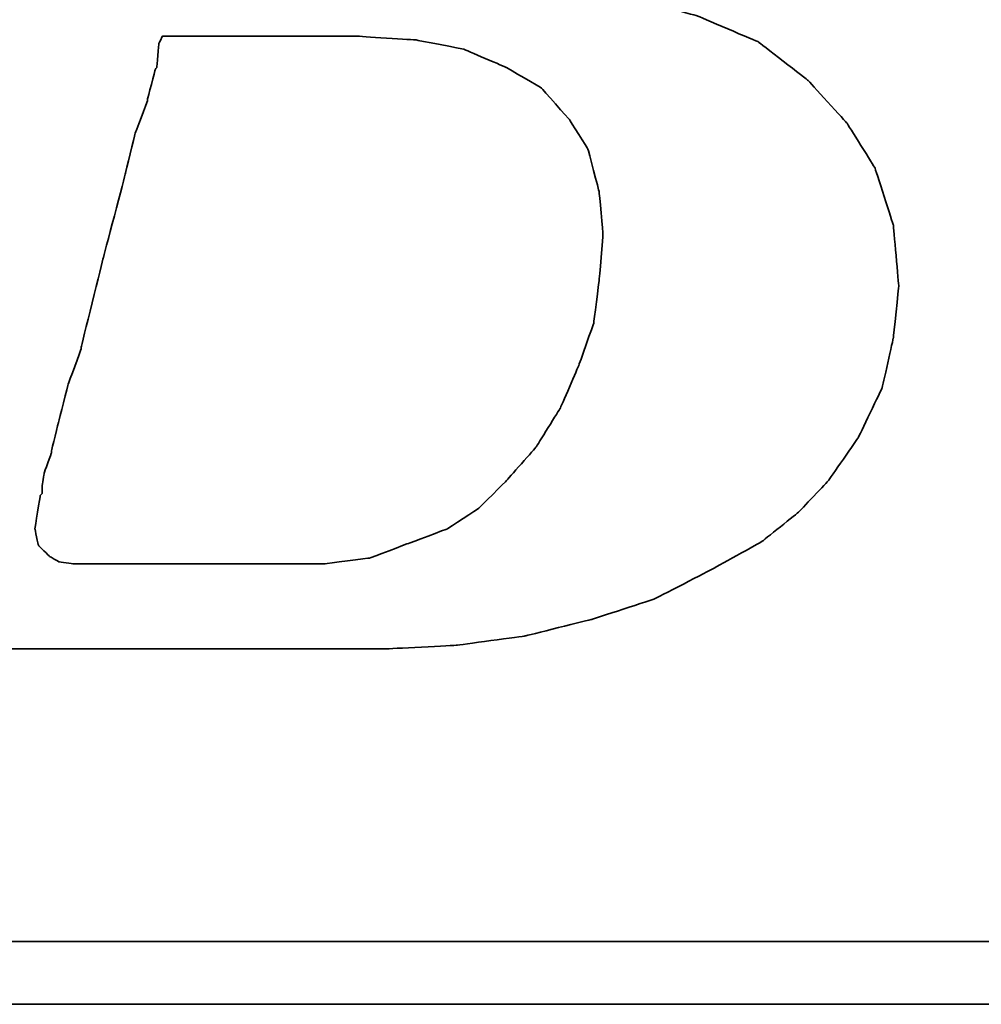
# Model space of a CAD drawing. Header units: millimetres. Extents: x -227 to 3135, y -1502 to 860.
# Tile 369 of 582: x 1218.13 to 1221.21, y -1191.84 to -1188.69. Entities that reach past the tile are written whole.
import ezdxf

# ---------------------------------------------------------------- set-up
doc = ezdxf.new("R2010")
doc.units = ezdxf.units.MM
doc.layers.add('DIM', color=4, linetype='CONTINUOUS')
doc.layers.add('layer 1', color=7, linetype='CONTINUOUS')

# ---------------------------------------------------------------- blocks, each defined once
blk = doc.blocks.new('TBI MOTION logo(完整正式版)')
at = {"layer": 'layer 1', "color": 22, "lineweight": 35}
for points, knots in [([(-64.65375, -6.86375), (-64.65375, -6.86375), (-64.84375, -7.29625), (-64.84375, -7.29625), (-64.84375, -7.29625), (-64.84375, -7.29625), (-64.86875, -7.34375), (-64.86875, -7.34375), (-64.86875, -7.34375), (-64.86875, -7.34375), (-64.86875, -7.36875), (-64.86875, -7.36875), (-64.86875, -7.36875), (-64.86875, -7.36875), (-65.15375, -7.65375), (-65.15375, -7.65375), (-65.15375, -7.65375), (-65.15375, -7.65375), (-65.17875, -7.65375), (-65.17875, -7.65375), (-65.17875, -7.65375), (-65.17875, -7.65375), (-65.20375, -7.67875), (-65.20375, -7.67875), (-65.20375, -7.67875), (-65.20375, -7.67875), (-65.58875, -7.87125), (-65.58875, -7.87125), (-65.58875, -7.87125), (-65.58875, -7.87125), (-65.63375, -7.87125), (-65.63375, -7.87125), (-65.63375, -7.87125), (-65.63375, -7.87125), (-65.65875, -7.89375), (-65.65875, -7.89375), (-65.65875, -7.89375), (-65.65875, -7.89375), (-66.09375, -7.94375), (-66.09375, -7.94375), (-66.09375, -7.94375), (-66.09375, -7.94375), (-66.11375, -7.94375), (-66.11375, -7.94375), (-66.11375, -7.94375), (-66.11375, -7.94375), (-66.16375, -7.94375), (-66.16375, -7.94375), (-66.16375, -7.94375), (-66.16375, -7.94375), (-66.30875, -7.94375), (-66.30875, -7.94375), (-66.30875, -7.94375), (-66.30875, -7.94375), (-66.69375, -7.94375), (-66.69375, -7.94375), (-66.69375, -7.94375), (-66.69375, -7.94375), (-67.07375, -7.94375), (-67.07375, -7.94375), (-67.07375, -7.94375), (-67.07375, -7.94375), (-67.12375, -7.94375), (-67.12375, -7.94375), (-67.12375, -7.94375), (-67.12375, -7.94375), (-67.12375, -7.96625), (-67.12375, -7.96625), (-67.12375, -7.96625), (-67.12375, -7.96625), (-67.14875, -7.99125), (-67.14875, -7.99125), (-67.14875, -7.99125), (-67.14875, -7.99125), (-67.24375, -8.34875), (-67.24375, -8.34875), (-67.24375, -8.34875), (-67.24375, -8.34875), (-67.31375, -8.68625), (-67.31375, -8.68625), (-67.31375, -8.68625), (-67.31375, -8.68625), (-67.26875, -8.68625), (-67.26875, -8.68625), (-67.26875, -8.68625), (-67.26875, -8.68625), (-67.07375, -8.68625), (-67.07375, -8.68625), (-67.07375, -8.68625), (-67.07375, -8.68625), (-66.54875, -8.68625), (-66.54875, -8.68625), (-66.54875, -8.68625), (-66.54875, -8.68625), (-65.82625, -8.68625), (-65.82625, -8.68625), (-65.82625, -8.68625), (-65.82625, -8.68625), (-65.01375, -8.68625), (-65.01375, -8.68625), (-65.01375, -8.68625), (-65.01375, -8.68625), (-64.05375, -8.68625), (-64.05375, -8.68625), (-64.05375, -8.68625), (-64.05375, -8.68625), (-62.08375, -8.68625), (-62.08375, -8.68625), (-62.08375, -8.68625), (-62.08375, -8.68625), (-60.06875, -8.68625), (-60.06875, -8.68625), (-60.06875, -8.68625), (-60.06875, -8.68625), (-59.10875, -8.68625), (-59.10875, -8.68625), (-59.10875, -8.68625), (-59.10875, -8.68625), (-58.29375, -8.68625), (-58.29375, -8.68625), (-58.29375, -8.68625), (-58.29375, -8.68625), (-57.57375, -8.68625), (-57.57375, -8.68625), (-57.57375, -8.68625), (-57.57375, -8.68625), (-57.04875, -8.68625), (-57.04875, -8.68625), (-57.04875, -8.68625), (-57.04875, -8.68625), (-56.85375, -8.68625), (-56.85375, -8.68625), (-56.85375, -8.68625), (-56.85375, -8.68625), (-56.70875, -8.68625), (-56.70875, -8.68625), (-56.70875, -8.68625), (-56.70875, -8.68625), (-56.61375, -8.68625), (-56.61375, -8.68625), (-56.61375, -8.68625), (-56.61375, -8.68625), (-56.56875, -8.68625), (-56.56875, -8.68625), (-56.56875, -8.68625), (-56.56875, -8.68625), (-55.65375, -8.63875), (-55.65375, -8.63875), (-55.65375, -8.63875), (-55.65375, -8.63875), (-54.76875, -8.51875), (-54.76875, -8.51875), (-54.76875, -8.51875), (-54.76875, -8.51875), (-53.90375, -8.30375), (-53.90375, -8.30375), (-53.90375, -8.30375), (-53.90375, -8.30375), (-53.08875, -8.03875), (-53.08875, -8.03875), (-53.08875, -8.03875), (-53.08875, -8.03875), (-52.34375, -7.65375), (-52.34375, -7.65375), (-52.34375, -7.65375), (-52.34375, -7.65375), (-51.69875, -7.29625), (-51.69875, -7.29625), (-51.69875, -7.29625), (-51.69875, -7.29625), (-51.21875, -6.91125), (-51.21875, -6.91125), (-51.21875, -6.91125), (-51.21875, -6.91125), (-50.83375, -6.50375), (-50.83375, -6.50375), (-50.83375, -6.50375), (-50.83375, -6.50375), (-50.44875, -5.94875), (-50.44875, -5.94875), (-50.44875, -5.94875), (-50.44875, -5.94875), (-50.13875, -5.30375), (-50.13875, -5.30375), (-50.13875, -5.30375), (-50.13875, -5.30375), (-49.99375, -4.65375), (-49.99375, -4.65375), (-49.99375, -4.65375), (-49.99375, -4.65375), (-49.92375, -3.98375), (-49.92375, -3.98375), (-49.92375, -3.98375), (-49.92375, -3.98375), (-49.99375, -3.19374), (-49.99375, -3.19374), (-49.99375, -3.19374), (-49.99375, -3.19374), (-50.23374, -2.44874), (-50.23374, -2.44874), (-50.23374, -2.44874), (-50.23374, -2.44874), (-50.59375, -1.87374), (-50.59375, -1.87374), (-50.59375, -1.87374), (-50.59375, -1.87374), (-51.09875, -1.31874), (-51.09875, -1.31874), (-51.09875, -1.31874), (-51.09875, -1.31874), (-51.74375, -0.81875), (-51.74375, -0.81875), (-51.74375, -0.81875), (-51.74375, -0.81875), (-52.53875, -0.48125), (-52.53875, -0.48125), (-52.53875, -0.48125), (-52.53875, -0.48125), (-53.47375, -0.21875), (-53.47375, -0.21875), (-53.47375, -0.21875), (-53.47375, -0.21875), (-54.52875, -0.04874), (-54.52875, -0.04874), (-54.52875, -0.04874), (-54.52875, -0.04874), (-55.65375, 0.12125), (-55.65375, 0.12125), (-55.65375, 0.12125), (-55.65375, 0.12125), (-54.50375, 0.28624), (-54.50375, 0.28624), (-54.50375, 0.28624), (-54.50375, 0.28624), (-53.83375, 0.38124), (-53.83375, 0.38124), (-53.83375, 0.38124), (-53.83375, 0.38124), (-53.18375, 0.50125), (-53.18375, 0.50125), (-53.18375, 0.50125), (-53.18375, 0.50125), (-52.55875, 0.66874), (-52.55875, 0.66874), (-52.55875, 0.66874), (-52.55875, 0.66874), (-52.03375, 0.86124), (-52.03375, 0.86124), (-52.03375, 0.86124), (-52.03375, 0.86124), (-51.50374, 1.03124), (-51.50374, 1.03124), (-51.50374, 1.03124), (-51.50374, 1.03124), (-51.09875, 1.27125), (-51.09875, 1.27125), (-51.09875, 1.27125), (-51.09875, 1.27125), (-50.71375, 1.48624), (-50.71375, 1.48624), (-50.71375, 1.48624), (-50.71375, 1.48624), (-50.37625, 1.77625), (-50.37625, 1.77625), (-50.37625, 1.77625), (-50.37625, 1.77625), (-49.82375, 2.37625), (-49.82375, 2.37625), (-49.82375, 2.37625), (-49.82375, 2.37625), (-49.41875, 2.99625), (-49.41875, 2.99625), (-49.41875, 2.99625), (-49.41875, 2.99625), (-49.22375, 3.76625), (-49.22375, 3.76625), (-49.22375, 3.76625), (-49.22375, 3.76625), (-49.15375, 4.50874), (-49.15375, 4.50874), (-49.15375, 4.50874), (-49.15375, 4.50874), (-49.20375, 5.25125), (-49.20375, 5.25125), (-49.20375, 5.25125), (-49.20375, 5.25125), (-49.41875, 5.92625), (-49.41875, 5.92625), (-49.41875, 5.92625), (-49.41875, 5.92625), (-49.77875, 6.47625), (-49.77875, 6.47625), (-49.77875, 6.47625), (-49.77875, 6.47625), (-50.33125, 7.02624), (-50.33125, 7.02624), (-50.33125, 7.02624), (-50.33125, 7.02624), (-51.00125, 7.43625), (-51.00125, 7.43625), (-51.00125, 7.43625), (-51.00125, 7.43625), (-51.79375, 7.72625), (-51.79375, 7.72625), (-51.79375, 7.72625), (-51.79375, 7.72625), (-52.72875, 7.89124), (-52.72875, 7.89124), (-52.72875, 7.89124), (-52.72875, 7.89124), (-53.83375, 7.98625), (-53.83375, 7.98625), (-53.83375, 7.98625), (-53.83375, 7.98625), (-53.92875, 7.98625), (-53.92875, 7.98625), (-53.92875, 7.98625), (-53.92875, 7.98625), (-54.26375, 7.98625), (-54.26375, 7.98625), (-54.26375, 7.98625), (-54.26375, 7.98625), (-54.74375, 7.98625), (-54.74375, 7.98625), (-54.74375, 7.98625), (-54.74375, 7.98625), (-55.36875, 7.98625), (-55.36875, 7.98625), (-55.36875, 7.98625), (-55.36875, 7.98625), (-56.13375, 7.98625), (-56.13375, 7.98625), (-56.13375, 7.98625), (-56.13375, 7.98625), (-56.94875, 7.98625), (-56.94875, 7.98625), (-56.94875, 7.98625), (-56.94875, 7.98625), (-58.77625, 7.98625), (-58.77625, 7.98625), (-58.77625, 7.98625), (-58.77625, 7.98625), (-60.59875, 7.98625), (-60.59875, 7.98625), (-60.59875, 7.98625), (-60.59875, 7.98625), (-61.41375, 7.98625), (-61.41375, 7.98625), (-61.41375, 7.98625), (-61.41375, 7.98625), (-62.17875, 7.98625), (-62.17875, 7.98625), (-62.17875, 7.98625), (-62.17875, 7.98625), (-62.80375, 7.98625), (-62.80375, 7.98625), (-62.80375, 7.98625), (-62.80375, 7.98625), (-63.30625, 7.98625), (-63.30625, 7.98625), (-63.30625, 7.98625), (-63.30625, 7.98625), (-63.57375, 7.98625), (-63.57375, 7.98625), (-63.57375, 7.98625), (-63.57375, 7.98625), (-63.57375, 7.96375), (-63.57375, 7.96375), (-63.57375, 7.96375), (-63.57375, 7.96375), (-63.59875, 7.94125), (-63.59875, 7.94125), (-63.59875, 7.94125), (-63.59875, 7.94125), (-63.69375, 7.55625), (-63.69375, 7.55625), (-63.69375, 7.55625), (-63.69375, 7.55625), (-63.76375, 7.24624), (-63.76375, 7.24624), (-63.76375, 7.24624), (-63.76375, 7.24624), (-63.23875, 7.24624), (-63.23875, 7.24624), (-63.23875, 7.24624), (-63.23875, 7.24624), (-62.75875, 7.24624), (-62.75875, 7.24624), (-62.75875, 7.24624), (-62.75875, 7.24624), (-62.61125, 7.24624), (-62.61125, 7.24624), (-62.61125, 7.24624), (-62.61125, 7.24624), (-62.56625, 7.24624), (-62.56625, 7.24624), (-62.56625, 7.24624), (-62.56625, 7.24624), (-62.22875, 7.24624), (-62.22875, 7.24624), (-62.22875, 7.24624), (-62.22875, 7.24624), (-62.20375, 7.24624), (-62.20375, 7.24624), (-62.20375, 7.24624), (-62.20375, 7.24624), (-62.17875, 7.21875), (-62.17875, 7.21875), (-62.17875, 7.21875), (-62.17875, 7.21875), (-61.96375, 7.17125), (-61.96375, 7.17125), (-61.96375, 7.17125), (-61.96375, 7.17125), (-61.72375, 7.12624), (-61.72375, 7.12624), (-61.72375, 7.12624), (-61.72375, 7.12624), (-61.70375, 7.12624), (-61.70375, 7.12624), (-61.70375, 7.12624), (-61.70375, 7.12624), (-61.55875, 7.07624), (-61.55875, 7.07624), (-61.55875, 7.07624), (-61.55875, 7.07624), (-61.50875, 7.07624), (-61.50875, 7.07624), (-61.50875, 7.07624), (-61.50875, 7.07624), (-61.48375, 7.02624), (-61.48375, 7.02624), (-61.48375, 7.02624), (-61.48375, 7.02624), (-61.31875, 6.83375), (-61.31875, 6.83375), (-61.31875, 6.83375), (-61.31875, 6.83375), (-61.29375, 6.81125), (-61.29375, 6.81125), (-61.29375, 6.81125), (-61.29375, 6.81125), (-61.29375, 6.78625), (-61.29375, 6.78625), (-61.29375, 6.78625), (-61.29375, 6.78625), (-61.19875, 6.50124), (-61.19875, 6.50124), (-61.19875, 6.50124), (-61.19875, 6.50124), (-61.17375, 6.45124), (-61.17375, 6.45124), (-61.17375, 6.45124), (-61.17375, 6.45124), (-61.19875, 6.40625), (-61.19875, 6.40625), (-61.19875, 6.40625), (-61.19875, 6.40625), (-61.26875, 5.99624), (-61.26875, 5.99624), (-61.26875, 5.99624), (-61.26875, 5.99624), (-61.26875, 5.85125), (-61.26875, 5.85125), (-61.26875, 5.85125), (-61.26875, 5.85125), (-61.26875, 5.82625), (-61.26875, 5.82625), (-61.26875, 5.82625), (-61.26875, 5.82625), (-61.29375, 5.80625), (-61.29375, 5.80625), (-61.29375, 5.80625), (-61.29375, 5.80625), (-61.34125, 5.66125), (-61.34125, 5.66125), (-61.34125, 5.66125), (-61.34125, 5.66125), (-61.41375, 5.44625), (-61.41375, 5.44625), (-61.41375, 5.44625), (-61.41375, 5.44625), (-61.48375, 5.15625), (-61.48375, 5.15625), (-61.48375, 5.15625), (-61.48375, 5.15625), (-61.58375, 4.82124), (-61.58375, 4.82124), (-61.58375, 4.82124), (-61.58375, 4.82124), (-61.79875, 4.00375), (-61.79875, 4.00375), (-61.79875, 4.00375), (-61.79875, 4.00375), (-62.05875, 2.99625), (-62.05875, 2.99625), (-62.05875, 2.99625), (-62.05875, 2.99625), (-62.34875, 1.91625), (-62.34875, 1.91625), (-62.34875, 1.91625), (-62.34875, 1.91625), (-62.97375, -0.41124), (-62.97375, -0.41124), (-62.97375, -0.41124), (-62.97375, -0.41124), (-63.59875, -2.75875), (-63.59875, -2.75875), (-63.59875, -2.75875), (-63.59875, -2.75875), (-63.88375, -3.86374), (-63.88375, -3.86374), (-63.88375, -3.86374), (-63.88375, -3.86374), (-64.14875, -4.82374), (-64.14875, -4.82374), (-64.14875, -4.82374), (-64.14875, -4.82374), (-64.36375, -5.64125), (-64.36375, -5.64125), (-64.36375, -5.64125), (-64.36375, -5.64125), (-64.43625, -5.97625), (-64.43625, -5.97625), (-64.43625, -5.97625), (-64.43625, -5.97625), (-64.50875, -6.28625), (-64.50875, -6.28625), (-64.50875, -6.28625), (-64.50875, -6.28625), (-64.50875, -6.30875), (-64.50875, -6.30875), (-64.50875, -6.30875), (-64.50875, -6.30875), (-64.57875, -6.50375), (-64.57875, -6.50375), (-64.57875, -6.50375), (-64.57875, -6.50375), (-64.62875, -6.69625), (-64.62875, -6.69625), (-64.62875, -6.69625), (-64.62875, -6.69625), (-64.62875, -6.76875), (-64.62875, -6.76875), (-64.62875, -6.76875), (-64.62875, -6.76875), (-64.62875, -6.81375), (-64.62875, -6.81375), (-64.62875, -6.81375), (-64.62875, -6.81375), (-64.62875, -6.83875), (-64.62875, -6.83875), (-64.62875, -6.83875), (-64.62875, -6.83875), (-64.65375, -6.86375), (-64.65375, -6.86375)], [0, 0, 0, 0, 0.00719424, 0.00719424, 0.00719424, 0.00719425, 0.01438849, 0.01438849, 0.01438849, 0.0143885, 0.02158273, 0.02158273, 0.02158273, 0.02158274, 0.02877698, 0.02877698, 0.02877698, 0.02877699, 0.03597122, 0.03597122, 0.03597122, 0.03597123, 0.04316547, 0.04316547, 0.04316547, 0.04316548, 0.05035971, 0.05035971, 0.05035971, 0.05035972, 0.05755396, 0.05755396, 0.05755396, 0.05755397, 0.0647482, 0.0647482, 0.0647482, 0.06474821, 0.07194245, 0.07194245, 0.07194245, 0.07194246, 0.07913669, 0.07913669, 0.07913669, 0.0791367, 0.08633094, 0.08633094, 0.08633094, 0.08633095, 0.09352518, 0.09352518, 0.09352518, 0.09352519, 0.10071942, 0.10071942, 0.10071942, 0.10071943, 0.10791367, 0.10791367, 0.10791367, 0.10791368, 0.11510791, 0.11510791, 0.11510791, 0.11510792, 0.12230216, 0.12230216, 0.12230216, 0.12230217, 0.1294964, 0.1294964, 0.1294964, 0.12949641, 0.13669065, 0.13669065, 0.13669065, 0.13669066, 0.14388489, 0.14388489, 0.14388489, 0.1438849, 0.15107914, 0.15107914, 0.15107914, 0.15107915, 0.15827338, 0.15827338, 0.15827338, 0.15827339, 0.16546763, 0.16546763, 0.16546763, 0.16546764, 0.17266187, 0.17266187, 0.17266187, 0.17266188, 0.17985612, 0.17985612, 0.17985612, 0.17985613, 0.18705036, 0.18705036, 0.18705036, 0.18705037, 0.1942446, 0.1942446, 0.1942446, 0.19424461, 0.20143885, 0.20143885, 0.20143885, 0.20143886, 0.20863309, 0.20863309, 0.20863309, 0.2086331, 0.21582734, 0.21582734, 0.21582734, 0.21582735, 0.22302158, 0.22302158, 0.22302158, 0.22302159, 0.23021583, 0.23021583, 0.23021583, 0.23021584, 0.23741007, 0.23741007, 0.23741007, 0.23741008, 0.24460432, 0.24460432, 0.24460432, 0.24460433, 0.25179856, 0.25179856, 0.25179856, 0.25179857, 0.25899281, 0.25899281, 0.25899281, 0.25899282, 0.26618705, 0.26618705, 0.26618705, 0.26618706, 0.27338129, 0.27338129, 0.27338129, 0.2733813, 0.28057554, 0.28057554, 0.28057554, 0.28057555, 0.28776978, 0.28776978, 0.28776978, 0.28776979, 0.29496403, 0.29496403, 0.29496403, 0.29496404, 0.30215827, 0.30215827, 0.30215827, 0.30215828, 0.30935252, 0.30935252, 0.30935252, 0.30935253, 0.31654676, 0.31654676, 0.31654676, 0.31654677, 0.32374101, 0.32374101, 0.32374101, 0.32374102, 0.33093525, 0.33093525, 0.33093525, 0.33093526, 0.3381295, 0.3381295, 0.3381295, 0.33812951, 0.34532374, 0.34532374, 0.34532374, 0.34532375, 0.35251799, 0.35251799, 0.35251799, 0.352518, 0.35971223, 0.35971223, 0.35971223, 0.35971224, 0.36690647, 0.36690647, 0.36690647, 0.36690648, 0.37410072, 0.37410072, 0.37410072, 0.37410073, 0.38129496, 0.38129496, 0.38129496, 0.38129497, 0.38848921, 0.38848921, 0.38848921, 0.38848922, 0.39568345, 0.39568345, 0.39568345, 0.39568346, 0.4028777, 0.4028777, 0.4028777, 0.40287771, 0.41007194, 0.41007194, 0.41007194, 0.41007195, 0.41726619, 0.41726619, 0.41726619, 0.4172662, 0.42446043, 0.42446043, 0.42446043, 0.42446044, 0.43165468, 0.43165468, 0.43165468, 0.43165469, 0.43884892, 0.43884892, 0.43884892, 0.43884893, 0.44604317, 0.44604317, 0.44604317, 0.44604318, 0.45323741, 0.45323741, 0.45323741, 0.45323742, 0.46043165, 0.46043165, 0.46043165, 0.46043166, 0.4676259, 0.4676259, 0.4676259, 0.46762591, 0.47482014, 0.47482014, 0.47482014, 0.47482015, 0.48201439, 0.48201439, 0.48201439, 0.4820144, 0.48920863, 0.48920863, 0.48920863, 0.48920864, 0.49640288, 0.49640288, 0.49640288, 0.49640289, 0.50359712, 0.50359712, 0.50359712, 0.50359713, 0.51079137, 0.51079137, 0.51079137, 0.51079138, 0.51798561, 0.51798561, 0.51798561, 0.51798562, 0.52517986, 0.52517986, 0.52517986, 0.52517987, 0.5323741, 0.5323741, 0.5323741, 0.53237411, 0.53956835, 0.53956835, 0.53956835, 0.53956836, 0.54676259, 0.54676259, 0.54676259, 0.5467626, 0.55395683, 0.55395683, 0.55395683, 0.55395684, 0.56115108, 0.56115108, 0.56115108, 0.56115109, 0.56834532, 0.56834532, 0.56834532, 0.56834533, 0.57553957, 0.57553957, 0.57553957, 0.57553958, 0.58273381, 0.58273381, 0.58273381, 0.58273382, 0.58992806, 0.58992806, 0.58992806, 0.58992807, 0.5971223, 0.5971223, 0.5971223, 0.59712231, 0.60431655, 0.60431655, 0.60431655, 0.60431656, 0.61151079, 0.61151079, 0.61151079, 0.6115108, 0.61870504, 0.61870504, 0.61870504, 0.61870505, 0.62589928, 0.62589928, 0.62589928, 0.62589929, 0.63309353, 0.63309353, 0.63309353, 0.63309354, 0.64028777, 0.64028777, 0.64028777, 0.64028778, 0.64748201, 0.64748201, 0.64748201, 0.64748202, 0.65467626, 0.65467626, 0.65467626, 0.65467627, 0.6618705, 0.6618705, 0.6618705, 0.66187051, 0.66906475, 0.66906475, 0.66906475, 0.66906476, 0.67625899, 0.67625899, 0.67625899, 0.676259, 0.68345324, 0.68345324, 0.68345324, 0.68345325, 0.69064748, 0.69064748, 0.69064748, 0.69064749, 0.69784173, 0.69784173, 0.69784173, 0.69784174, 0.70503597, 0.70503597, 0.70503597, 0.70503598, 0.71223022, 0.71223022, 0.71223022, 0.71223023, 0.71942446, 0.71942446, 0.71942446, 0.71942447, 0.72661871, 0.72661871, 0.72661871, 0.72661872, 0.73381295, 0.73381295, 0.73381295, 0.73381296, 0.74100719, 0.74100719, 0.74100719, 0.7410072, 0.74820144, 0.74820144, 0.74820144, 0.74820145, 0.75539568, 0.75539568, 0.75539568, 0.75539569, 0.76258993, 0.76258993, 0.76258993, 0.76258994, 0.76978417, 0.76978417, 0.76978417, 0.76978418, 0.77697842, 0.77697842, 0.77697842, 0.77697843, 0.78417266, 0.78417266, 0.78417266, 0.78417267, 0.79136691, 0.79136691, 0.79136691, 0.79136692, 0.79856115, 0.79856115, 0.79856115, 0.79856116, 0.8057554, 0.8057554, 0.8057554, 0.80575541, 0.81294964, 0.81294964, 0.81294964, 0.81294965, 0.82014388, 0.82014388, 0.82014388, 0.82014389, 0.82733813, 0.82733813, 0.82733813, 0.82733814, 0.83453237, 0.83453237, 0.83453237, 0.83453238, 0.84172662, 0.84172662, 0.84172662, 0.84172663, 0.84892086, 0.84892086, 0.84892086, 0.84892087, 0.85611511, 0.85611511, 0.85611511, 0.85611512, 0.86330935, 0.86330935, 0.86330935, 0.86330936, 0.8705036, 0.8705036, 0.8705036, 0.87050361, 0.87769784, 0.87769784, 0.87769784, 0.87769785, 0.88489209, 0.88489209, 0.88489209, 0.8848921, 0.89208633, 0.89208633, 0.89208633, 0.89208634, 0.89928058, 0.89928058, 0.89928058, 0.89928059, 0.90647482, 0.90647482, 0.90647482, 0.90647483, 0.91366906, 0.91366906, 0.91366906, 0.91366907, 0.92086331, 0.92086331, 0.92086331, 0.92086332, 0.92805755, 0.92805755, 0.92805755, 0.92805756, 0.9352518, 0.9352518, 0.9352518, 0.93525181, 0.94244604, 0.94244604, 0.94244604, 0.94244605, 0.94964029, 0.94964029, 0.94964029, 0.9496403, 0.95683453, 0.95683453, 0.95683453, 0.95683454, 0.96402878, 0.96402878, 0.96402878, 0.96402879, 0.97122302, 0.97122302, 0.97122302, 0.97122303, 0.97841727, 0.97841727, 0.97841727, 0.97841728, 0.98561151, 0.98561151, 0.98561151, 0.98561152, 0.99280576, 0.99280576, 0.99280576, 0.99280577, 1, 1, 1, 1]), ([(-61.03125, -6.57375), (-61.03125, -6.57375), (-61.03125, -6.67125), (-61.03125, -6.67125), (-61.03125, -6.67125), (-61.03125, -6.67125), (-61.05375, -6.69625), (-61.05375, -6.69625), (-61.05375, -6.69625), (-61.05375, -6.69625), (-61.12375, -7.12875), (-61.12375, -7.12875), (-61.12375, -7.12875), (-61.12375, -7.12875), (-61.07875, -7.34375), (-61.07875, -7.34375), (-61.07875, -7.34375), (-61.07875, -7.34375), (-60.93375, -7.48875), (-60.93375, -7.48875), (-60.93375, -7.48875), (-60.93375, -7.48875), (-60.81375, -7.55625), (-60.81375, -7.55625), (-60.81375, -7.55625), (-60.81375, -7.55625), (-60.62375, -7.58375), (-60.62375, -7.58375), (-60.62375, -7.58375), (-60.62375, -7.58375), (-60.30875, -7.58375), (-60.30875, -7.58375), (-60.30875, -7.58375), (-60.30875, -7.58375), (-59.97375, -7.58375), (-59.97375, -7.58375), (-59.97375, -7.58375), (-59.97375, -7.58375), (-59.87875, -7.58375), (-59.87875, -7.58375), (-59.87875, -7.58375), (-59.87875, -7.58375), (-59.63625, -7.58375), (-59.63625, -7.58375), (-59.63625, -7.58375), (-59.63625, -7.58375), (-58.96875, -7.58375), (-58.96875, -7.58375), (-58.96875, -7.58375), (-58.96875, -7.58375), (-58.29375, -7.58375), (-58.29375, -7.58375), (-58.29375, -7.58375), (-58.29375, -7.58375), (-58.05375, -7.58375), (-58.05375, -7.58375), (-58.05375, -7.58375), (-58.05375, -7.58375), (-57.98375, -7.58375), (-57.98375, -7.58375), (-57.98375, -7.58375), (-57.98375, -7.58375), (-57.35875, -7.58375), (-57.35875, -7.58375), (-57.35875, -7.58375), (-57.35875, -7.58375), (-56.78375, -7.50875), (-56.78375, -7.50875), (-56.78375, -7.50875), (-56.78375, -7.50875), (-56.27875, -7.31875), (-56.27875, -7.31875), (-56.27875, -7.31875), (-56.27875, -7.31875), (-55.77375, -7.12875), (-55.77375, -7.12875), (-55.77375, -7.12875), (-55.77375, -7.12875), (-55.36875, -6.86375), (-55.36875, -6.86375), (-55.36875, -6.86375), (-55.36875, -6.86375), (-55.00875, -6.50375), (-55.00875, -6.50375), (-55.00875, -6.50375), (-55.00875, -6.50375), (-54.62375, -6.06875), (-54.62375, -6.06875), (-54.62375, -6.06875), (-54.62375, -6.06875), (-54.31375, -5.56875), (-54.31375, -5.56875), (-54.31375, -5.56875), (-54.31375, -5.56875), (-54.07375, -5.01625), (-54.07375, -5.01625), (-54.07375, -5.01625), (-54.07375, -5.01625), (-53.87875, -4.46374), (-53.87875, -4.46374), (-53.87875, -4.46374), (-53.87875, -4.46374), (-53.80875, -3.91375), (-53.80875, -3.91375), (-53.80875, -3.91375), (-53.80875, -3.91375), (-53.75875, -3.31375), (-53.75875, -3.31375), (-53.75875, -3.31375), (-53.75875, -3.31375), (-53.80875, -2.75875), (-53.80875, -2.75875), (-53.80875, -2.75875), (-53.80875, -2.75875), (-53.95375, -2.20875), (-53.95375, -2.20875), (-53.95375, -2.20875), (-53.95375, -2.20875), (-54.19375, -1.82625), (-54.19375, -1.82625), (-54.19375, -1.82625), (-54.19375, -1.82625), (-54.55375, -1.41875), (-54.55375, -1.41875), (-54.55375, -1.41875), (-54.55375, -1.41875), (-55.00875, -1.15125), (-55.00875, -1.15125), (-55.00875, -1.15125), (-55.00875, -1.15125), (-55.56125, -0.91375), (-55.56125, -0.91375), (-55.56125, -0.91375), (-55.56125, -0.91375), (-56.18125, -0.79375), (-56.18125, -0.79375), (-56.18125, -0.79375), (-56.18125, -0.79375), (-56.94875, -0.74374), (-56.94875, -0.74374), (-56.94875, -0.74374), (-56.94875, -0.74374), (-56.99875, -0.74374), (-56.99875, -0.74374), (-56.99875, -0.74374), (-56.99875, -0.74374), (-57.09375, -0.74374), (-57.09375, -0.74374), (-57.09375, -0.74374), (-57.09375, -0.74374), (-57.38375, -0.74374), (-57.38375, -0.74374), (-57.38375, -0.74374), (-57.38375, -0.74374), (-57.76875, -0.74374), (-57.76875, -0.74374), (-57.76875, -0.74374), (-57.76875, -0.74374), (-58.24625, -0.74374), (-58.24625, -0.74374), (-58.24625, -0.74374), (-58.24625, -0.74374), (-58.72875, -0.74374), (-58.72875, -0.74374), (-58.72875, -0.74374), (-58.72875, -0.74374), (-59.20875, -0.74374), (-59.20875, -0.74374), (-59.20875, -0.74374), (-59.20875, -0.74374), (-59.46875, -0.74374), (-59.46875, -0.74374), (-59.46875, -0.74374), (-59.46875, -0.74374), (-59.51625, -0.83875), (-59.51625, -0.83875), (-59.51625, -0.83875), (-59.51625, -0.83875), (-59.54375, -1.15125), (-59.54375, -1.15125), (-59.54375, -1.15125), (-59.54375, -1.15125), (-59.56375, -1.17874), (-59.56375, -1.17874), (-59.56375, -1.17874), (-59.56375, -1.17874), (-59.66375, -1.55875), (-59.66375, -1.55875), (-59.66375, -1.55875), (-59.66375, -1.55875), (-59.66375, -1.58375), (-59.66375, -1.58375), (-59.66375, -1.58375), (-59.66375, -1.58375), (-59.82875, -2.01874), (-59.82875, -2.01874), (-59.82875, -2.01874), (-59.82875, -2.01874), (-59.94875, -2.52125), (-59.94875, -2.52125), (-59.94875, -2.52125), (-59.94875, -2.52125), (-60.23875, -3.62375), (-60.23875, -3.62375), (-60.23875, -3.62375), (-60.23875, -3.62375), (-60.52375, -4.77624), (-60.52375, -4.77624), (-60.52375, -4.77624), (-60.52375, -4.77624), (-60.52375, -4.79874), (-60.52375, -4.79874), (-60.52375, -4.79874), (-60.52375, -4.79874), (-60.69125, -5.25375), (-60.69125, -5.25375), (-60.69125, -5.25375), (-60.69125, -5.25375), (-60.81375, -5.73625), (-60.81375, -5.73625), (-60.81375, -5.73625), (-60.81375, -5.73625), (-60.90875, -6.11875), (-60.90875, -6.11875), (-60.90875, -6.11875), (-60.90875, -6.11875), (-60.90875, -6.14375), (-60.90875, -6.14375), (-60.90875, -6.14375), (-60.90875, -6.14375), (-61.00375, -6.40875), (-61.00375, -6.40875), (-61.00375, -6.40875), (-61.00375, -6.40875), (-61.03125, -6.57375), (-61.03125, -6.57375)], [0, 0, 0, 0, 0.01694915, 0.01694915, 0.01694915, 0.01694916, 0.03389831, 0.03389831, 0.03389831, 0.03389832, 0.05084746, 0.05084746, 0.05084746, 0.05084747, 0.06779661, 0.06779661, 0.06779661, 0.06779662, 0.08474576, 0.08474576, 0.08474576, 0.08474577, 0.10169492, 0.10169492, 0.10169492, 0.10169493, 0.11864407, 0.11864407, 0.11864407, 0.11864408, 0.13559322, 0.13559322, 0.13559322, 0.13559323, 0.15254237, 0.15254237, 0.15254237, 0.15254238, 0.16949153, 0.16949153, 0.16949153, 0.16949154, 0.18644068, 0.18644068, 0.18644068, 0.18644069, 0.20338983, 0.20338983, 0.20338983, 0.20338984, 0.22033898, 0.22033898, 0.22033898, 0.22033899, 0.23728814, 0.23728814, 0.23728814, 0.23728815, 0.25423729, 0.25423729, 0.25423729, 0.2542373, 0.27118644, 0.27118644, 0.27118644, 0.27118645, 0.28813559, 0.28813559, 0.28813559, 0.2881356, 0.30508475, 0.30508475, 0.30508475, 0.30508476, 0.3220339, 0.3220339, 0.3220339, 0.32203391, 0.33898305, 0.33898305, 0.33898305, 0.33898306, 0.3559322, 0.3559322, 0.3559322, 0.35593221, 0.37288136, 0.37288136, 0.37288136, 0.37288137, 0.38983051, 0.38983051, 0.38983051, 0.38983052, 0.40677966, 0.40677966, 0.40677966, 0.40677967, 0.42372881, 0.42372881, 0.42372881, 0.42372882, 0.44067797, 0.44067797, 0.44067797, 0.44067798, 0.45762712, 0.45762712, 0.45762712, 0.45762713, 0.47457627, 0.47457627, 0.47457627, 0.47457628, 0.49152542, 0.49152542, 0.49152542, 0.49152543, 0.50847458, 0.50847458, 0.50847458, 0.50847459, 0.52542373, 0.52542373, 0.52542373, 0.52542374, 0.54237288, 0.54237288, 0.54237288, 0.54237289, 0.55932203, 0.55932203, 0.55932203, 0.55932204, 0.57627119, 0.57627119, 0.57627119, 0.5762712, 0.59322034, 0.59322034, 0.59322034, 0.59322035, 0.61016949, 0.61016949, 0.61016949, 0.6101695, 0.62711864, 0.62711864, 0.62711864, 0.62711865, 0.6440678, 0.6440678, 0.6440678, 0.64406781, 0.66101695, 0.66101695, 0.66101695, 0.66101696, 0.6779661, 0.6779661, 0.6779661, 0.67796611, 0.69491525, 0.69491525, 0.69491525, 0.69491526, 0.71186441, 0.71186441, 0.71186441, 0.71186442, 0.72881356, 0.72881356, 0.72881356, 0.72881357, 0.74576271, 0.74576271, 0.74576271, 0.74576272, 0.76271186, 0.76271186, 0.76271186, 0.76271187, 0.77966102, 0.77966102, 0.77966102, 0.77966103, 0.79661017, 0.79661017, 0.79661017, 0.79661018, 0.81355932, 0.81355932, 0.81355932, 0.81355933, 0.83050847, 0.83050847, 0.83050847, 0.83050848, 0.84745763, 0.84745763, 0.84745763, 0.84745764, 0.86440678, 0.86440678, 0.86440678, 0.86440679, 0.88135593, 0.88135593, 0.88135593, 0.88135594, 0.89830508, 0.89830508, 0.89830508, 0.89830509, 0.91525424, 0.91525424, 0.91525424, 0.91525425, 0.93220339, 0.93220339, 0.93220339, 0.9322034, 0.94915254, 0.94915254, 0.94915254, 0.94915255, 0.96610169, 0.96610169, 0.96610169, 0.9661017, 0.98305085, 0.98305085, 0.98305085, 0.98305086, 1, 1, 1, 1]), ([(75.90875, -9.47875), (75.90875, -9.47875), (75.90875, -12.28625), (75.90875, -12.28625), (75.90875, -12.28625), (75.90875, -12.28625), (75.90875, -12.47875), (75.90875, -12.47875), (75.90875, -12.47875), (75.90875, -12.47875), (75.71625, -12.47875), (75.71625, -12.47875), (75.71625, -12.47875), (75.71625, -12.47875), (-88.32875, -12.47875), (-88.32875, -12.47875), (-88.32875, -12.47875), (-88.32875, -12.47875), (-88.32875, -13.29375), (-88.32875, -13.29375), (-88.32875, -13.29375), (-88.32875, -13.29375), (82.89125, -13.29375), (82.89125, -13.29375), (82.89125, -13.29375), (82.89125, -13.29375), (75.90875, -9.47875), (75.90875, -9.47875)], [0, 0, 0, 0, 0.14285714, 0.14285714, 0.14285714, 0.14285715, 0.28571429, 0.28571429, 0.28571429, 0.2857143, 0.42857143, 0.42857143, 0.42857143, 0.42857144, 0.57142857, 0.57142857, 0.57142857, 0.57142858, 0.71428571, 0.71428571, 0.71428571, 0.71428572, 0.85714286, 0.85714286, 0.85714286, 0.85714287, 1, 1, 1, 1])]:
    blk.add_open_spline(points, degree=3, knots=knots, dxfattribs=at)

msp = doc.modelspace()

# ---------------------------------------------------------------- block references
at = {"layer": 'DIM', "color": 7, "xscale": 0.246592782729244, "yscale": 0.246592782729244, "zscale": 0.246592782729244}
msp.add_blockref('TBI MOTION logo(完整正式版)', (1233.252, -1188.5636), dxfattribs=at)

doc.saveas('drawing.dxf')
